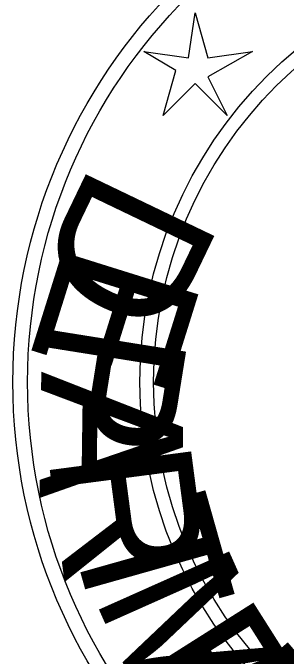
# Model space of a CAD drawing. Extents: x 1797809 to 2198143, y 249608 to 1237864.
# Drawn here: x 2196750.64 to 2196752.89, y 1237125.8 to 1237131.08 of the extents above; entities that cross this region are included whole.
import ezdxf

# ---------------------------------------------------------------- set-up
doc = ezdxf.new("R2010")
doc.units = 0
doc.layers.add('GSBWFILL', color=7, linetype='Continuous')

msp = doc.modelspace()

# ---------------------------------------------------------------- linework, layer by layer
at = {"layer": 'GSBWFILL'}
msp.add_lwpolyline([(2196752.1392, 1237131.0774), (2196752.2443, 1237130.7096), (2196752.6121, 1237130.7621), (2196752.2443, 1237130.5519), (2196752.4019, 1237130.2366), (2196752.1392, 1237130.4994), (2196751.8764, 1237130.2366), (2196751.9815, 1237130.6045), (2196751.7188, 1237130.7621), (2196752.0866, 1237130.7096)], close=True, dxfattribs=at)
msp.add_lwpolyline([(2196752.1392, 1237131.0774), (2196752.2443, 1237130.7096), (2196752.6121, 1237130.7621), (2196752.2443, 1237130.5519), (2196752.4019, 1237130.2366), (2196752.1392, 1237130.4994), (2196751.8764, 1237130.2366), (2196751.9815, 1237130.6045), (2196751.7188, 1237130.7621), (2196752.0866, 1237130.7096)], close=True, dxfattribs=at)
msp.add_lwpolyline([(2196752.1392, 1237131.0774), (2196752.2443, 1237130.7096), (2196752.6121, 1237130.7621), (2196752.2443, 1237130.5519), (2196752.4019, 1237130.2366), (2196752.1392, 1237130.4994), (2196751.8764, 1237130.2366), (2196751.9815, 1237130.6045), (2196751.7188, 1237130.7621), (2196752.0866, 1237130.7096)], close=True, dxfattribs=at)
for radius in [4.5988, 4.5988, 4.5988, 4.4778, 4.4778, 4.4778, 3.5557, 3.5557, 3.5557, 3.4444, 3.4444, 3.4444]:
    msp.add_circle((2196755.2433, 1237128.0451), radius, dxfattribs=at)

# ---------------------------------------------------------------- texts
for s, rotation, p in [('D', 244.3352, (2196751.2983, 1237129.8687)), ('D', 244.3352, (2196751.2983, 1237129.8687)), ('D', 244.3352, (2196751.2983, 1237129.8687)), ('E', 252.6236, (2196751.0881, 1237129.2381)), ('E', 252.6236, (2196751.0881, 1237129.2381)), ('E', 252.6236, (2196751.0881, 1237129.2381)), ('P', 260.912, (2196750.9305, 1237128.6075)), ('P', 260.912, (2196750.9305, 1237128.6075)), ('P', 260.912, (2196750.9305, 1237128.6075)), ('A', 269.2004, (2196750.8779, 1237128.1345)), ('A', 269.2004, (2196750.8779, 1237128.1345)), ('A', 269.2004, (2196750.8779, 1237128.1345)), ('R', 277.4888, (2196750.9305, 1237127.4513)), ('R', 277.4888, (2196750.9305, 1237127.4513)), ('R', 277.4888, (2196750.9305, 1237127.4513)), ('T', 285.7771, (2196751.0881, 1237126.8732)), ('T', 285.7771, (2196751.0881, 1237126.8732)), ('T', 285.7771, (2196751.0881, 1237126.8732)), ('M', 294.0655, (2196751.2983, 1237126.2951)), ('M', 294.0655, (2196751.2983, 1237126.2951)), ('M', 294.0655, (2196751.2983, 1237126.2951)), ('E', 302.3539, (2196751.5611, 1237125.7171)), ('E', 302.3539, (2196751.5611, 1237125.7171)), ('E', 302.3539, (2196751.5611, 1237125.7171)), ('N', 310.6423, (2196751.929, 1237125.2441)), ('N', 310.6423, (2196751.929, 1237125.2441)), ('N', 310.6423, (2196751.929, 1237125.2441))]:
    msp.add_text(s, height=1.1701, rotation=rotation, dxfattribs=at).set_placement(p)

doc.saveas('drawing.dxf')
